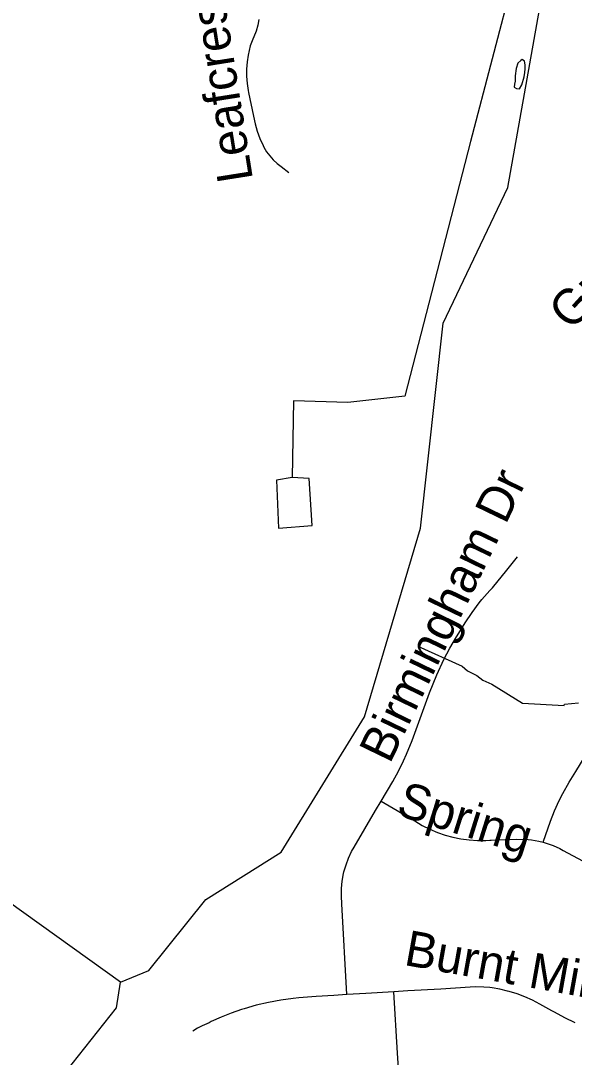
# Model space of a CAD drawing. Extents: x 1383679 to 1536984, y 460658 to 651027.
# Drawn here: x 1442816 to 1444302, y 510282 to 513063 of the extents above; entities that cross this region are included whole.
import ezdxf

# ---------------------------------------------------------------- set-up
doc = ezdxf.new("R2010")
doc.units = 0
for name, color, linetype in [('Exist Hydrographic Creek Single Shore', 7, 'Continuous'), ('Exist Hydrographic Misc Water Feature', 7, 'Continuous'), ('Exist Road Non-System Type 51', 7, 'Continuous'), ('Exist Road Non-System Type 51 Label', 7, 'Continuous'), ('Exist Utilities Electrical Transmission Line', 7, 'Continuous')]:
    doc.layers.add(name, color=color, linetype=linetype)

msp = doc.modelspace()

# ---------------------------------------------------------------- linework, layer by layer
at = {"layer": 'Exist Hydrographic Creek Single Shore'}
for points in [[(1443083.4, 510483.5), (1443159.4, 510514.8), (1443312.4, 510705.4), (1443515.4, 510832.6), (1443738.4, 511195.7), (1443889.4, 511701.4), (1443949.4, 512251.7), (1444123.4, 512615.8), (1444253.4, 513345.2), (1444305.4, 513488.5), (1444642.4, 513665.6), (1444687.4, 513822.2), (1444657.5, 514023.1), (1444601.4, 514171.9), (1444622.4, 514391.4), (1444791.5, 514988.6), (1444903.4, 515186.7)], [(1443083.4, 510483.5), (1442310.4, 511037.3), (1441981.4, 511293.5), (1441948.4, 511353.1)], [(1442146.4, 505703.5), (1442258.3, 505927.7), (1442381.3, 506292.9), (1442459.4, 506409.5), (1442595.3, 506557.7), (1442621.4, 506612.9), (1442566.4, 507290.3), (1442413.3, 507552.6), (1442367.4, 508236.3), (1442428.4, 508369.7), (1442483.4, 508644.3), (1442493.4, 509218.5), (1442645.4, 509757), (1442815.3, 509980.1), (1442937.4, 510243.5), (1443073.4, 510414.7), (1443083.4, 510483.5)]]:
    msp.add_lwpolyline(points, dxfattribs=at)
at = {"layer": 'Exist Hydrographic Misc Water Feature'}
for points in [[(1444169.6, 512934.4), (1444170, 512944.5), (1444168.2, 512954.5), (1444162.2, 512958.6), (1444158.2, 512956.7), (1444150, 512948.9), (1444145.7, 512934.9), (1444143.4, 512915), (1444142.8, 512900.9), (1444140.9, 512893), (1444140.8, 512885), (1444146.8, 512880.9), (1444154.8, 512880.7), (1444160.9, 512890.6), (1444167.4, 512912.5), (1444168.9, 512924.2), (1444169.6, 512934.4)], [(1443881.4, 511385.3), (1444000.9, 511331.4), (1444014.7, 511319.1), (1444040.4, 511306.5), (1444056.2, 511294.2), (1444080, 511283.7), (1444163.1, 511232), (1444275, 511225.7), (1444275.1, 511229.7), (1444313.2, 511232.8)]]:
    msp.add_lwpolyline(points, dxfattribs=at)
at = {"layer": 'Exist Road Non-System Type 51'}
for points in [[(1443455.3, 513066), (1443452.6, 513050.7), (1443448, 513034.8), (1443441.9, 513019.6), (1443438.8, 513013.2), (1443431.6, 512995.6), (1443426.6, 512970.3), (1443423.9, 512952.7), (1443422.2, 512933.4), (1443422.1, 512914.1), (1443423.4, 512894.8), (1443426.3, 512875.5), (1443427.3, 512870.4), (1443440.9, 512806.7), (1443445.1, 512786.2), (1443450.8, 512766.4), (1443457.9, 512747.1), (1443466.5, 512728.2), (1443468.7, 512723.9), (1443475.9, 512711.5), (1443484.1, 512700.2), (1443493.5, 512689.7), (1443503.9, 512680.3), (1443514.7, 512672.4), (1443535.6, 512656.3)], [(1444218.4, 510859.3), (1444237.7, 510915.7), (1444248.8, 510943.6), (1444261.4, 510970.9), (1444271.4, 510990.3), (1444288.3, 511020.6), (1444305.8, 511048.8), (1444343.8, 511110.6), (1444381.3, 511173.2), (1444420.4, 511236.6), (1444467.2, 511312.2), (1444477.8, 511328.8), (1444492.7, 511350.1), (1444508.7, 511370.4), (1444526, 511389.8), (1444533.2, 511397.3), (1444561.9, 511427.2), (1444575.8, 511442.5), (1444588.7, 511459.2), (1444600.2, 511476.8), (1444610.2, 511495.3), (1444616.4, 511508.6), (1444653.7, 511593), (1444691.7, 511680.3)], [(1443783.3, 510969.6), (1443814.4, 511022), (1443829.6, 511049.6), (1443843.5, 511078.1), (1443851.2, 511095.6), (1443866.6, 511132.5), (1443895, 511211.2), (1443913.3, 511260), (1443933, 511308.3), (1443951.2, 511349.6), (1443967.8, 511380.3), (1443985.8, 511410.2), (1443992.3, 511420.3), (1444009.1, 511448.2), (1444027.3, 511475.4), (1444046.7, 511501.6), (1444053.4, 511510), (1444075, 511534.3), (1444081.9, 511542), (1444120.3, 511589), (1444149.2, 511624.9)], [(1443691.6, 510450.4), (1443677.6, 510694.2), (1443676.6, 510714.8), (1443677, 510734.9), (1443679, 510755), (1443682.5, 510775), (1443683.6, 510779.9), (1443689, 510798.5), (1443695.9, 510816.5), (1443704.2, 510834), (1443710.7, 510845.8), (1443768.4, 510944.3), (1443783.3, 510969.6)], [(1443783.3, 510969.6), (1443873.8, 510916.4), (1443893.5, 510904.6), (1443913.6, 510894.4), (1443934.3, 510885.6), (1443955.5, 510878.2), (1443975.9, 510872.5), (1443997.6, 510868.2), (1444019.6, 510865.3), (1444041.7, 510864), (1444063.9, 510864.1), (1444075, 510864.8), (1444078.4, 510865), (1444116.2, 510866.6), (1444146.8, 510867.3), (1444177.6, 510866.5), (1444186.9, 510865.9), (1444206.8, 510862.3), (1444218.4, 510859.3)], [(1444218.4, 510859.3), (1444226.2, 510857.2), (1444245.1, 510850.5), (1444263.2, 510842.2), (1444272.1, 510837.5), (1444324.1, 510809), (1444364.8, 510786.5), (1444384.5, 510775.9), (1444404.4, 510766.8), (1444425, 510759.1), (1444441.1, 510754.2), (1444463.2, 510748.1), (1444485.5, 510743.6), (1444508, 510740.5), (1444530.6, 510739), (1444550.5, 510738.9), (1444683, 510741.9)], [(1443691.6, 510450.4), (1443656.4, 510448.2), (1443609.3, 510445.9), (1443562, 510441.9), (1443547.6, 510440.4), (1443514.2, 510435.8), (1443481, 510429.6), (1443448.1, 510421.8), (1443415.8, 510412.5), (1443408.9, 510410.3), (1443381.2, 510401.1), (1443353.7, 510390.3), (1443327, 510378), (1443321.3, 510375.2), (1443302.9, 510367.1), (1443290.8, 510360.8), (1443277.5, 510352.1)], [(1443817.7, 510458.1), (1443742.5, 510453.6), (1443691.6, 510450.4)], [(1444304.2, 510374.4), (1444276, 510388), (1444248.3, 510403.1), (1444241.6, 510407), (1444209, 510425), (1444189.7, 510435.6), (1444169.3, 510445), (1444148.2, 510452.9), (1444126.7, 510459.1), (1444122.7, 510460.1), (1444102.2, 510465.2), (1444080.9, 510468.9), (1444075, 510469.4), (1444059.3, 510470.9), (1444037.7, 510471.2), (1444022.3, 510470.4), (1443943.4, 510465.4), (1443854.8, 510460.4), (1443817.7, 510458.1)], [(1443828.2, 510062.2), (1443826.8, 510071.8), (1443825.1, 510092.6), (1443825, 510113.6), (1443826.3, 510134.5), (1443828.1, 510148.9), (1443830.1, 510188.1), (1443830.4, 510227.2), (1443829.2, 510266.2), (1443827.3, 510293.7), (1443817.7, 510458.1)]]:
    msp.add_lwpolyline(points, dxfattribs=at)
at = {"layer": 'Exist Utilities Electrical Transmission Line'}
for points in [[(1446256.1, 516901.4), (1446061.7, 516669), (1445715.4, 516233.4), (1445485.7, 515937.4), (1445468.2, 515851.7), (1445407.9, 515512.6), (1445182, 515424.9), (1444952, 515321.1), (1444914.6, 515241.8), (1444805.9, 514999.7), (1444683, 514737.8), (1444613.7, 514559.1), (1444600.5, 514181.2), (1444576.1, 513723.3), (1444428.5, 513648), (1444248.6, 513549.4), (1444215, 513458), (1444139.8, 513183.2), (1444023.4, 512739.2), (1443911.2, 512305), (1443846.6, 512056.2), (1443694.1, 512039.1), (1443548.2, 512043.8), (1443544.4, 511837.8)], [(1443544.4, 511837.8), (1443502.2, 511830.4), (1443507.9, 511702.2), (1443598, 511708.6), (1443590.4, 511834.8), (1443544.4, 511837.8)]]:
    msp.add_lwpolyline(points, dxfattribs=at)

# ---------------------------------------------------------------- texts
at = {"layer": 'Exist Road Non-System Type 51 Label'}
for s, rotation, p in [('Leafcrest Ln', 99.0183, (1443439.6, 512637.2)), ('Gray Gate Ln', 47.4021, (1444294.8, 512228.7)), ('Birmingham Dr', 64.1789, (1443806.6, 511067.3)), ('Spring', 342.5554, (1443820.5, 510933.6)), ('Burnt Mill Rd', 349.8334, (1443842, 510530.5))]:
    msp.add_text(s, height=95, rotation=rotation, dxfattribs=at).set_placement(p)

doc.saveas('drawing.dxf')
